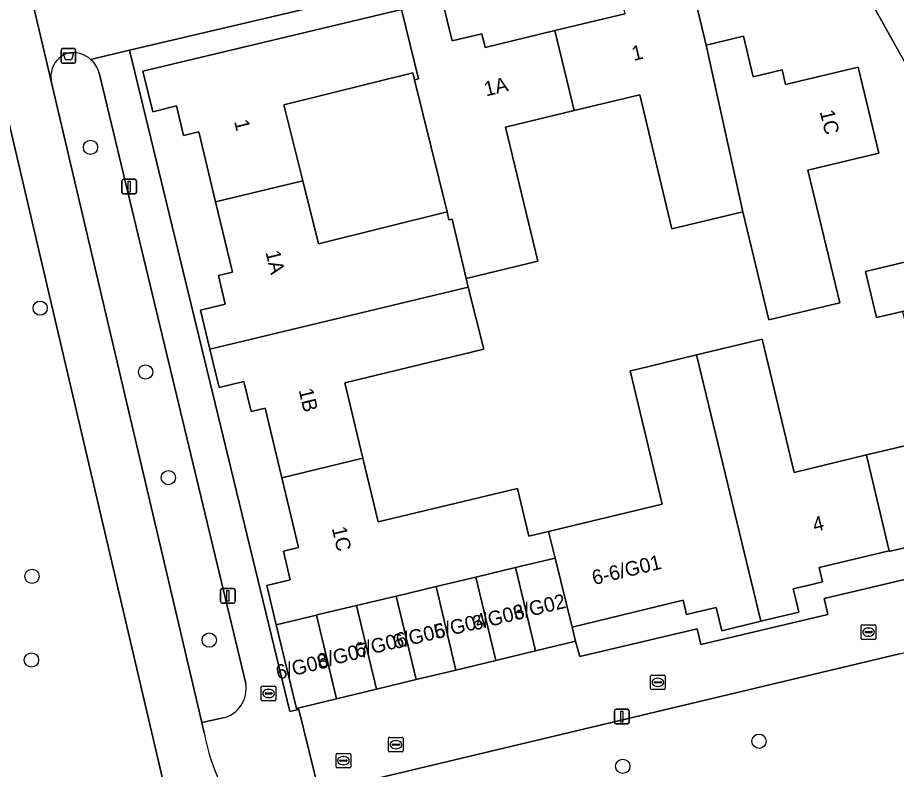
# Model space of a CAD drawing. Extents: x 158031 to 159244, y 380104 to 381214.
# Drawn here: x 158688.2 to 158748.4, y 380670.9 to 380722.4 of the extents above; entities that cross this region are included whole.
import ezdxf

# ---------------------------------------------------------------- set-up
doc = ezdxf.new("R2010")
doc.units = 0
for name, color, linetype in [('IMGEO_Afvalbak', 7, 'Continuous'), ('IMGEO_Berm_groen', 7, 'Continuous'), ('IMGEO_Boom', 7, 'Continuous'), ('IMGEO_Brandkraan', 7, 'Continuous'), ('IMGEO_Erf', 7, 'Continuous'), ('IMGEO_Fietspad_open', 7, 'Continuous'), ('IMGEO_Hek', 7, 'Continuous'), ('IMGEO_Kolk', 7, 'Continuous'), ('IMGEO_Lichtmast', 7, 'Continuous'), ('IMGEO_Pand', 7, 'Continuous'), ('IMGEO_Pand_nummerreeks', 7, 'Continuous'), ('IMGEO_Rijbaan_lokaal_open', 7, 'Continuous'), ('IMGEO_Rioolput', 7, 'Continuous'), ('IMGEO_Voetpad_open', 7, 'Continuous')]:
    doc.layers.add(name, color=color, linetype=linetype)

msp = doc.modelspace()

# ---------------------------------------------------------------- linework, layer by layer
at = {"layer": 'IMGEO_Afvalbak'}
for p, q in [((158691.157, 380719.372), (158691.157, 380720.172)), ((158691.157, 380720.172), (158691.157, 380719.372)), ((158691.257, 380720.272), (158692.047, 380720.272)), ((158692.047, 380720.272), (158691.257, 380720.272)), ((158692.147, 380720.172), (158692.147, 380719.372)), ((158692.147, 380719.372), (158692.147, 380720.172)), ((158692.047, 380719.272), (158691.257, 380719.272)), ((158691.257, 380719.272), (158692.047, 380719.272))]:
    msp.add_line(p, q, dxfattribs=at)
msp.add_lwpolyline([(158691.3, 380719.986), (158692.004, 380719.986), (158691.855, 380719.516), (158691.449, 380719.516), (158691.3, 380719.986)], dxfattribs=at)
for centre, start, end in [((158691.257, 380720.172), 90, 180), ((158691.257, 380720.172), 90, 180), ((158692.047, 380720.172), 0, 90), ((158692.047, 380720.172), 360, 90), ((158691.257, 380719.372), 180, 270), ((158691.257, 380719.372), 180, 270), ((158692.047, 380719.372), 270, 0), ((158692.047, 380719.372), 270, 0)]:
    msp.add_arc(centre, 0.1, start, end, dxfattribs=at)
at = {"layer": 'IMGEO_Berm_groen'}
for points in [[(158703.794, 380676.777), (158693.764, 380718.612)], [(158690.475, 380718.05), (158700.79, 380674.108), (158702.245, 380674.421)]]:
    msp.add_lwpolyline(points, dxfattribs=at)
for centre, radius, start, end in [((158692.124, 380718.361), 1.677, 103.55884, 160.56462), ((158691.929, 380718.097), 1.905, 49.17734, 95.96546), ((158691.934, 380718.097), 1.901, 15.71882, 49.2876), ((158692.118, 380718.359), 1.672, 160.41504, 190.63631), ((158701.762, 380676.426), 2.062, 283.55427, 9.79827)]:
    msp.add_arc(centre, radius, start, end, dxfattribs=at)
at = {"layer": 'IMGEO_Boom'}
for centre in [(158693.165, 380713.51), (158689.715, 380702.495), (158696.937, 380698.122), (158698.501, 380690.887), (158689.157, 380684.127), (158701.297, 380679.756), (158689.119, 380678.395), (158738.962, 380672.828), (158729.625, 380671.11)]:
    msp.add_circle(centre, 0.489, dxfattribs=at)
at = {"layer": 'IMGEO_Brandkraan'}
for p, q in [((158704.862, 380675.674), (158704.862, 380676.526)), ((158704.937, 380676.6), (158705.789, 380676.6)), ((158705.35, 380676.38), (158705.375, 380676.38)), ((158705.863, 380676.526), (158705.863, 380675.674)), ((158705.121, 380676.094), (158705.121, 380676.106)), ((158705.559, 380676.057), (158705.161, 380676.057)), ((158705.164, 380676.143), (158705.562, 380676.143)), ((158705.373, 380675.82), (158705.348, 380675.82)), ((158705.605, 380676.106), (158705.605, 380676.094)), ((158705.789, 380675.6), (158704.937, 380675.6))]:
    msp.add_line(p, q, dxfattribs=at)
for points in [[(158704.862, 380675.674), (158704.862, 380676.526)], [(158704.937, 380676.6), (158705.789, 380676.6)], [(158705.863, 380676.526), (158705.863, 380675.674)], [(158705.789, 380675.6), (158704.937, 380675.6)]]:
    msp.add_lwpolyline(points, dxfattribs=at)
for centre, radius, start, end in [((158704.939, 380676.524), 0.0765, 91.55205, 178.44795), ((158704.939, 380676.524), 0.0765, 91.55205, 178.44795), ((158705.787, 380676.524), 0.0765, 1.55205, 88.44795), ((158705.787, 380676.524), 0.0765, 1.55205, 88.44795), ((158705.161, 380676.103), 0.0403, 85.87752, 175.75265), ((158705.158, 380676.093), 0.0366, 178.93798, 274.71019), ((158705.562, 380676.1), 0.043, 264.86636, 352.45326), ((158705.566, 380676.105), 0.0386, 1.73085, 96.63898), ((158704.939, 380675.676), 0.0765, 181.55205, 268.44795), ((158704.939, 380675.676), 0.0765, 181.55205, 268.44795), ((158705.787, 380675.676), 0.0765, 271.55205, 358.44795), ((158705.787, 380675.676), 0.0765, 271.55205, 358.44795)]:
    msp.add_arc(centre, radius, start, end, dxfattribs=at)
for centre, major_axis, ratio, start_param, end_param in [((158705.349, 380676.1), (-0.387, 0.002), 0.722429, 4.712389, 7.853982), ((158705.374, 380676.1), (-0.39, 0.002), 0.717154, 1.570796, 4.712389)]:
    msp.add_ellipse(centre, major_axis=major_axis, ratio=ratio, start_param=start_param, end_param=end_param, dxfattribs=at)
at = {"layer": 'IMGEO_Erf'}
for points in [[(158729.155, 380728.01), (158695.841, 380720.166), (158706.817, 380674.86), (158707.432, 380675.011), (158707.267, 380675.071), (158705.892, 380680.812), (158705.247, 380683.507), (158706.849, 380683.89), (158706.376, 380685.858), (158707.41, 380686.106), (158706.264, 380690.875), (158705.118, 380695.647), (158704.165, 380695.418), (158703.671, 380697.477), (158701.978, 380697.068), (158701.345, 380699.693), (158700.701, 380702.362), (158702.397, 380702.771), (158701.924, 380704.738), (158702.884, 380704.969), (158701.73, 380709.772), (158700.577, 380714.573), (158699.541, 380714.324), (158699.06, 380716.346), (158697.43, 380715.942), (158696.738, 380718.74), (158714.478, 380722.943)], [(158733.933, 380726.34), (158735.332, 380720.515), (158737.887, 380721.129), (158738.556, 380718.344), (158740.54, 380718.821), (158740.782, 380717.814), (158745.755, 380719.009), (158747.173, 380713.107), (158742.311, 380711.938), (158744.492, 380702.867), (158739.631, 380701.698), (158737.854, 380709.088), (158732.993, 380707.919), (158730.784, 380717.107), (158726.296, 380716.028), (158721.596, 380714.898), (158723.805, 380705.71), (158718.902, 380704.534), (158719.044, 380703.943), (158720.112, 380699.68), (158710.584, 380697.389), (158711.829, 380692.211), (158712.875, 380687.861), (158722.403, 380690.152), (158723.193, 380686.865), (158724.547, 380687.191), (158732.333, 380689.062), (158730.136, 380698.202), (158730.556, 380698.303), (158734.673, 380699.293), (158739.163, 380700.372), (158741.36, 380691.232), (158746.328, 380692.439), (158750.889, 380693.523)], [(158757.368, 380704.275), (158745.223, 380726.006)], [(158717.255, 380723.601), (158717.927, 380720.806), (158719.967, 380721.296), (158720.193, 380720.356), (158724.98, 380721.506), (158729.763, 380722.655)], [(158748.785, 380702.274), (158747.006, 380701.846), (158746.248, 380704.996), (158751.888, 380706.352)], [(158752.719, 380686.982), (158747.884, 380685.83), (158747.874, 380685.873), (158743.077, 380684.723), (158743.31, 380683.75), (158742.578, 380683.575), (158741.307, 380683.27), (158741.525, 380682.358), (158741.689, 380681.675), (158739.076, 380681.044), (158736.403, 380680.399), (158736.226, 380681.136), (158736.019, 380681.997), (158734.733, 380681.688), (158733.997, 380681.51), (158733.763, 380682.483), (158726.156, 380680.646), (158726.39, 380679.673), (158726.673, 380678.622), (158734.715, 380680.524), (158734.975, 380679.444), (158743.676, 380681.511), (158743.41, 380682.598), (158753.673, 380685.02)], [(158748.582, 380678.823), (158708.828, 380669.343), (158706.466, 380668.758), (158730.316, 380646.742)]]:
    msp.add_lwpolyline(points, dxfattribs=at)
for points in [[(158686.881, 380718.056), (158686.652, 380719.032), (158670.862, 380715.31), (158649.457, 380710.132), (158646.034, 380709.321), (158573.471, 380692.129), (158581.882, 380657.767), (158585.545, 380642.697), (158606.222, 380647.594), (158605.611, 380650.592), (158645.531, 380659.999), (158646.233, 380657.02), (158679.017, 380664.973), (158679.063, 380664.833), (158698.247, 380669.444), (158698.093, 380670.277)], [(158707.707, 380711.21), (158708.771, 380706.912), (158717.604, 380709.099), (158715.368, 380718.133), (158715.25, 380718.612), (158706.416, 380716.425)]]:
    msp.add_lwpolyline(points, close=True, dxfattribs=at)
at = {"layer": 'IMGEO_Fietspad_open'}
msp.add_lwpolyline([(158700.954, 380673.41), (158700.79, 380674.108), (158690.475, 380718.05), (158688.969, 380724.462), (158685.569, 380723.649), (158686.652, 380719.032), (158686.881, 380718.056), (158698.093, 380670.277), (158698.247, 380669.444), (158702.34, 380663.618)], dxfattribs=at)
msp.add_arc((158715.749, 380676.152), 15.047, 190.49998, 219.10735, dxfattribs=at)
at = {"layer": 'IMGEO_Hek'}
msp.add_lwpolyline([(158698.093, 380670.277), (158686.881, 380718.056)], dxfattribs=at)
at = {"layer": 'IMGEO_Kolk'}
for p, q in [((158745.959, 380679.874), (158745.959, 380680.726)), ((158746.034, 380680.8), (158746.886, 380680.8)), ((158746.447, 380680.58), (158746.472, 380680.58)), ((158746.96, 380680.726), (158746.96, 380679.874)), ((158746.218, 380680.294), (158746.218, 380680.306)), ((158746.656, 380680.257), (158746.258, 380680.257)), ((158746.261, 380680.343), (158746.659, 380680.343)), ((158746.47, 380680.02), (158746.445, 380680.02)), ((158746.702, 380680.306), (158746.702, 380680.294)), ((158746.886, 380679.8), (158746.034, 380679.8)), ((158731.529, 380676.437), (158731.529, 380677.289)), ((158731.604, 380677.363), (158732.456, 380677.363)), ((158732.017, 380677.143), (158732.042, 380677.143)), ((158732.53, 380677.289), (158732.53, 380676.437)), ((158732.456, 380676.363), (158731.604, 380676.363)), ((158731.788, 380676.857), (158731.788, 380676.869)), ((158732.226, 380676.82), (158731.828, 380676.82)), ((158731.831, 380676.906), (158732.229, 380676.906)), ((158732.04, 380676.583), (158732.015, 380676.583)), ((158732.272, 380676.869), (158732.272, 380676.857)), ((158713.586, 380672.168), (158713.586, 380673.02)), ((158713.661, 380673.094), (158714.513, 380673.094)), ((158714.074, 380672.874), (158714.099, 380672.874)), ((158714.587, 380673.02), (158714.587, 380672.168)), ((158713.845, 380672.588), (158713.845, 380672.6)), ((158714.283, 380672.551), (158713.885, 380672.551)), ((158713.888, 380672.637), (158714.286, 380672.637)), ((158714.097, 380672.314), (158714.072, 380672.314)), ((158714.329, 380672.6), (158714.329, 380672.588)), ((158714.513, 380672.094), (158713.661, 380672.094))]:
    msp.add_line(p, q, dxfattribs=at)
for points in [[(158745.959, 380679.874), (158745.959, 380680.726)], [(158746.034, 380680.8), (158746.886, 380680.8)], [(158746.96, 380680.726), (158746.96, 380679.874)], [(158746.886, 380679.8), (158746.034, 380679.8)], [(158731.529, 380676.437), (158731.529, 380677.289)], [(158731.604, 380677.363), (158732.456, 380677.363)], [(158732.53, 380677.289), (158732.53, 380676.437)], [(158732.456, 380676.363), (158731.604, 380676.363)], [(158713.586, 380672.168), (158713.586, 380673.02)], [(158713.661, 380673.094), (158714.513, 380673.094)], [(158714.587, 380673.02), (158714.587, 380672.168)], [(158714.513, 380672.094), (158713.661, 380672.094)]]:
    msp.add_lwpolyline(points, dxfattribs=at)
for centre, radius, start, end in [((158746.036, 380680.724), 0.0765, 91.55205, 178.44795), ((158746.036, 380680.724), 0.0765, 91.55205, 178.44795), ((158746.884, 380680.724), 0.0765, 1.55205, 88.44795), ((158746.884, 380680.724), 0.0765, 1.55205, 88.44795), ((158746.258, 380680.303), 0.0403, 85.87752, 175.75265), ((158746.255, 380680.293), 0.0366, 178.93798, 274.71019), ((158746.659, 380680.3), 0.043, 264.86636, 352.45326), ((158746.663, 380680.305), 0.0386, 1.73085, 96.63898), ((158746.036, 380679.876), 0.0765, 181.55205, 268.44795), ((158746.036, 380679.876), 0.0765, 181.55205, 268.44795), ((158746.884, 380679.876), 0.0765, 271.55205, 358.44795), ((158746.884, 380679.876), 0.0765, 271.55205, 358.44795), ((158731.606, 380677.287), 0.0765, 91.55205, 178.44795), ((158731.606, 380677.287), 0.0765, 91.55205, 178.44795), ((158732.454, 380677.287), 0.0765, 1.55205, 88.44795), ((158732.454, 380677.287), 0.0765, 1.55205, 88.44795), ((158731.606, 380676.439), 0.0765, 181.55205, 268.44795), ((158731.606, 380676.439), 0.0765, 181.55205, 268.44795), ((158731.828, 380676.866), 0.0403, 85.87752, 175.75265), ((158731.825, 380676.856), 0.0366, 178.93798, 274.71019), ((158732.229, 380676.863), 0.043, 264.86636, 352.45326), ((158732.233, 380676.868), 0.0386, 1.73085, 96.63898), ((158732.454, 380676.439), 0.0765, 271.55205, 358.44795), ((158732.454, 380676.439), 0.0765, 271.55205, 358.44795), ((158713.663, 380673.018), 0.0765, 91.55205, 178.44795), ((158713.663, 380673.018), 0.0765, 91.55205, 178.44795), ((158714.511, 380673.018), 0.0765, 1.55205, 88.44795), ((158714.511, 380673.018), 0.0765, 1.55205, 88.44795), ((158713.663, 380672.17), 0.0765, 181.55205, 268.44795), ((158713.663, 380672.17), 0.0765, 181.55205, 268.44795), ((158713.885, 380672.597), 0.0403, 85.87752, 175.75265), ((158713.882, 380672.587), 0.0366, 178.93798, 274.71019), ((158714.286, 380672.594), 0.043, 264.86636, 352.45326), ((158714.29, 380672.599), 0.0386, 1.73085, 96.63898), ((158714.511, 380672.17), 0.0765, 271.55205, 358.44795), ((158714.511, 380672.17), 0.0765, 271.55205, 358.44795)]:
    msp.add_arc(centre, radius, start, end, dxfattribs=at)
for centre, major_axis, ratio, start_param, end_param in [((158746.446, 380680.3), (-0.387, 0.002), 0.722429, 4.712389, 7.853982), ((158746.471, 380680.3), (-0.39, 0.002), 0.717154, 1.570796, 4.712389), ((158732.016, 380676.863), (-0.387, 0.002), 0.722429, 4.712389, 7.853982), ((158732.041, 380676.863), (-0.39, 0.002), 0.717154, 1.570796, 4.712389), ((158714.073, 380672.594), (-0.387, 0.002), 0.722429, 4.712389, 7.853982), ((158714.098, 380672.594), (-0.39, 0.002), 0.717154, 1.570796, 4.712389)]:
    msp.add_ellipse(centre, major_axis=major_axis, ratio=ratio, start_param=start_param, end_param=end_param, dxfattribs=at)
at = {"layer": 'IMGEO_Lichtmast'}
for p, q in [((158695.415, 380711.32), (158696.205, 380711.32)), ((158696.205, 380711.32), (158695.415, 380711.32)), ((158695.315, 380710.42), (158695.315, 380711.22)), ((158695.315, 380711.22), (158695.315, 380710.42)), ((158696.305, 380711.22), (158696.305, 380710.42)), ((158696.305, 380710.42), (158696.305, 380711.22)), ((158696.205, 380710.32), (158695.415, 380710.32)), ((158695.415, 380710.32), (158696.205, 380710.32)), ((158702.075, 380682.389), (158702.075, 380683.189)), ((158702.075, 380683.189), (158702.075, 380682.389)), ((158702.175, 380683.289), (158702.965, 380683.289)), ((158702.965, 380683.289), (158702.175, 380683.289)), ((158703.065, 380683.189), (158703.065, 380682.389)), ((158703.065, 380682.389), (158703.065, 380683.189)), ((158702.965, 380682.289), (158702.175, 380682.289)), ((158702.175, 380682.289), (158702.965, 380682.289)), ((158729.062, 380674.114), (158729.062, 380674.914)), ((158729.062, 380674.914), (158729.062, 380674.114)), ((158729.162, 380675.014), (158729.952, 380675.014)), ((158729.952, 380675.014), (158729.162, 380675.014)), ((158730.052, 380674.914), (158730.052, 380674.114)), ((158730.052, 380674.114), (158730.052, 380674.914)), ((158729.952, 380674.014), (158729.162, 380674.014)), ((158729.162, 380674.014), (158729.952, 380674.014))]:
    msp.add_line(p, q, dxfattribs=at)
for points in [[(158695.735, 380711.195), (158695.885, 380711.195), (158695.885, 380710.445), (158695.735, 380710.445), (158695.735, 380711.195)], [(158702.495, 380683.164), (158702.645, 380683.164), (158702.645, 380682.414), (158702.495, 380682.414), (158702.495, 380683.164)], [(158729.482, 380674.889), (158729.632, 380674.889), (158729.632, 380674.139), (158729.482, 380674.139), (158729.482, 380674.889)]]:
    msp.add_lwpolyline(points, dxfattribs=at)
for centre, start, end in [((158695.415, 380711.22), 90, 180), ((158695.415, 380711.22), 90, 180), ((158696.205, 380711.22), 0, 90), ((158696.205, 380711.22), 360, 90), ((158695.415, 380710.42), 180, 270), ((158695.415, 380710.42), 180, 270), ((158696.205, 380710.42), 270, 0), ((158696.205, 380710.42), 270, 0), ((158702.175, 380683.189), 90, 180), ((158702.175, 380683.189), 90, 180), ((158702.965, 380683.189), 0, 90), ((158702.965, 380683.189), 360, 90), ((158702.175, 380682.389), 180, 270), ((158702.175, 380682.389), 180, 270), ((158702.965, 380682.389), 270, 0), ((158702.965, 380682.389), 270, 0), ((158729.162, 380674.914), 90, 180), ((158729.162, 380674.914), 90, 180), ((158729.952, 380674.914), 0, 90), ((158729.952, 380674.914), 360, 90), ((158729.162, 380674.114), 180, 270), ((158729.162, 380674.114), 180, 270), ((158729.952, 380674.114), 270, 0), ((158729.952, 380674.114), 270, 0)]:
    msp.add_arc(centre, 0.1, start, end, dxfattribs=at)
at = {"layer": 'IMGEO_Pand'}
for points in [[(158726.296, 380716.028), (158730.784, 380717.107), (158732.993, 380707.919), (158737.854, 380709.088), (158735.332, 380720.515), (158733.933, 380726.34), (158733.302, 380728.965), (158730.473, 380728.285), (158731.478, 380724.101), (158729.528, 380723.632), (158729.763, 380722.655), (158724.98, 380721.506)], [(158718.902, 380704.534), (158723.805, 380705.71), (158721.596, 380714.898), (158726.296, 380716.028), (158724.98, 380721.506), (158720.193, 380720.356), (158719.967, 380721.296), (158717.927, 380720.806), (158717.255, 380723.601), (158714.478, 380722.943), (158715.624, 380718.194), (158715.368, 380718.133), (158717.604, 380709.099), (158717.72, 380708.538), (158717.928, 380708.587)], [(158707.707, 380711.21), (158706.416, 380716.425), (158715.25, 380718.612), (158715.368, 380718.133), (158715.624, 380718.194), (158714.478, 380722.943), (158696.738, 380718.74), (158697.43, 380715.942), (158699.06, 380716.346), (158699.541, 380714.324), (158700.577, 380714.573), (158701.73, 380709.772)], [(158737.854, 380709.088), (158739.631, 380701.698), (158744.492, 380702.867), (158742.311, 380711.938), (158747.173, 380713.107), (158745.755, 380719.009), (158740.782, 380717.814), (158740.54, 380718.821), (158738.556, 380718.344), (158737.887, 380721.129), (158735.332, 380720.515)], [(158707.707, 380711.21), (158701.73, 380709.772), (158702.884, 380704.969), (158701.924, 380704.738), (158702.397, 380702.771), (158700.701, 380702.362), (158701.345, 380699.693), (158719.044, 380703.943), (158718.902, 380704.534), (158717.928, 380708.587), (158717.72, 380708.538), (158717.604, 380709.099), (158708.771, 380706.912)], [(158751.998, 380705.907), (158751.888, 380706.352), (158746.248, 380704.996), (158747.006, 380701.846), (158748.785, 380702.274), (158752.65, 380703.286)], [(158752.65, 380703.286), (158748.785, 380702.274), (158750.889, 380693.523), (158746.328, 380692.439), (158746.331, 380692.428), (158747.874, 380685.873), (158747.884, 380685.83), (158752.719, 380686.982), (158752.956, 380685.986), (158754.889, 380686.447), (158755.264, 380684.873), (158758.081, 380685.544), (158758.154, 380685.791), (158757.108, 380690.141), (158759.792, 380690.786), (158758.407, 380696.55), (158755.614, 380695.88), (158754.582, 380700.174), (158757.723, 380700.929), (158755.911, 380704.069), (158753.77, 380703.555)], [(158720.112, 380699.68), (158719.044, 380703.943), (158701.345, 380699.693), (158701.978, 380697.068), (158703.671, 380697.477), (158704.165, 380695.418), (158705.118, 380695.647), (158706.264, 380690.875), (158711.829, 380692.211), (158710.584, 380697.389)], [(158746.331, 380692.428), (158746.328, 380692.439), (158741.36, 380691.232), (158739.163, 380700.372), (158734.673, 380699.293), (158739.076, 380681.044), (158741.689, 380681.675), (158741.525, 380682.358), (158741.307, 380683.27), (158742.578, 380683.575), (158743.31, 380683.75), (158743.077, 380684.723), (158747.874, 380685.873)], [(158726.156, 380680.646), (158733.763, 380682.483), (158733.997, 380681.51), (158734.733, 380681.688), (158736.019, 380681.997), (158736.226, 380681.136), (158736.403, 380680.399), (158739.076, 380681.044), (158734.673, 380699.293), (158730.556, 380698.303), (158730.136, 380698.202), (158732.333, 380689.062), (158724.547, 380687.191), (158724.996, 380685.366)], [(158719.562, 380684.074), (158722.286, 380684.726), (158724.996, 380685.366), (158724.547, 380687.191), (158723.193, 380686.865), (158722.403, 380690.152), (158712.875, 380687.861), (158711.829, 380692.211), (158706.264, 380690.875), (158707.41, 380686.106), (158706.376, 380685.858), (158706.849, 380683.89), (158705.247, 380683.507), (158705.892, 380680.812), (158708.651, 380681.472), (158708.669, 380681.476), (158711.378, 380682.123), (158711.393, 380682.126), (158714.106, 380682.773), (158714.117, 380682.776), (158716.834, 380683.424)], [(158726.156, 380680.646), (158724.996, 380685.366), (158722.286, 380684.726), (158723.65, 380679.014), (158726.39, 380679.673)], [(158719.562, 380684.074), (158720.923, 380678.358), (158723.65, 380679.014), (158722.286, 380684.726)], [(158719.562, 380684.074), (158716.834, 380683.424), (158718.197, 380677.702), (158720.923, 380678.358)], [(158715.471, 380677.046), (158718.197, 380677.702), (158716.834, 380683.424), (158714.117, 380682.776), (158714.106, 380682.773)], [(158715.471, 380677.046), (158714.106, 380682.773), (158711.393, 380682.126), (158711.378, 380682.123), (158712.744, 380676.389)], [(158711.378, 380682.123), (158708.669, 380681.476), (158708.651, 380681.472), (158710.018, 380675.733), (158712.744, 380676.389)], [(158708.651, 380681.472), (158705.892, 380680.812), (158707.267, 380675.071), (158710.018, 380675.733)]]:
    msp.add_lwpolyline(points, close=True, dxfattribs=at)
at = {"layer": 'IMGEO_Rijbaan_lokaal_open'}
msp.add_lwpolyline([(158750.174, 380679.208), (158766.488, 380683.072), (158767.9, 380683.248), (158765.89, 380686.863), (158753.961, 380683.898), (158753.673, 380685.02), (158743.41, 380682.598), (158743.676, 380681.511), (158734.975, 380679.444), (158734.715, 380680.524), (158726.673, 380678.622), (158726.39, 380679.673), (158723.65, 380679.014), (158720.923, 380678.358), (158718.197, 380677.702), (158715.471, 380677.046), (158712.744, 380676.389), (158710.018, 380675.733), (158707.267, 380675.071), (158707.432, 380675.011), (158708.828, 380669.343), (158748.582, 380678.823)], close=True, dxfattribs=at)
at = {"layer": 'IMGEO_Rioolput'}
for p, q in [((158709.985, 380671.071), (158709.985, 380671.923)), ((158710.06, 380671.997), (158710.912, 380671.997)), ((158710.473, 380671.777), (158710.498, 380671.777)), ((158710.986, 380671.923), (158710.986, 380671.071)), ((158710.912, 380670.997), (158710.06, 380670.997)), ((158710.244, 380671.491), (158710.244, 380671.503)), ((158710.682, 380671.454), (158710.284, 380671.454)), ((158710.287, 380671.54), (158710.685, 380671.54)), ((158710.496, 380671.217), (158710.471, 380671.217)), ((158710.728, 380671.503), (158710.728, 380671.491))]:
    msp.add_line(p, q, dxfattribs=at)
for points in [[(158709.985, 380671.071), (158709.985, 380671.923)], [(158710.06, 380671.997), (158710.912, 380671.997)], [(158710.986, 380671.923), (158710.986, 380671.071)], [(158710.912, 380670.997), (158710.06, 380670.997)]]:
    msp.add_lwpolyline(points, dxfattribs=at)
for centre, radius, start, end in [((158710.062, 380671.921), 0.0765, 91.55205, 178.44795), ((158710.062, 380671.921), 0.0765, 91.55205, 178.44795), ((158710.91, 380671.921), 0.0765, 1.55205, 88.44795), ((158710.91, 380671.921), 0.0765, 1.55205, 88.44795), ((158710.062, 380671.073), 0.0765, 181.55205, 268.44795), ((158710.062, 380671.073), 0.0765, 181.55205, 268.44795), ((158710.284, 380671.5), 0.0403, 85.87752, 175.75265), ((158710.281, 380671.49), 0.0366, 178.93798, 274.71019), ((158710.685, 380671.497), 0.043, 264.86636, 352.45326), ((158710.689, 380671.502), 0.0386, 1.73085, 96.63898), ((158710.91, 380671.073), 0.0765, 271.55205, 358.44795), ((158710.91, 380671.073), 0.0765, 271.55205, 358.44795)]:
    msp.add_arc(centre, radius, start, end, dxfattribs=at)
for centre, major_axis, ratio, start_param, end_param in [((158710.472, 380671.497), (-0.387, 0.002), 0.722429, 4.712389, 7.853982), ((158710.497, 380671.497), (-0.39, 0.002), 0.717154, 1.570796, 4.712389)]:
    msp.add_ellipse(centre, major_axis=major_axis, ratio=ratio, start_param=start_param, end_param=end_param, dxfattribs=at)
at = {"layer": 'IMGEO_Voetpad_open'}
for points in [[(158693.174, 380719.538), (158695.841, 380720.166), (158729.155, 380728.01), (158728.918, 380729.007), (158735.717, 380730.612)], [(158745.223, 380726.006), (158757.368, 380704.275), (158756.519, 380703.801), (158765.89, 380686.863), (158767.9, 380683.248)], [(158692.194, 380725.233), (158688.969, 380724.462), (158690.475, 380718.05)], [(158707.432, 380675.011), (158706.817, 380674.86), (158695.841, 380720.166), (158693.174, 380719.538)], [(158693.764, 380718.612), (158703.794, 380676.777)], [(158730.316, 380646.742), (158706.466, 380668.758), (158708.828, 380669.343), (158707.432, 380675.011)], [(158702.245, 380674.421), (158700.79, 380674.108), (158700.954, 380673.41)]]:
    msp.add_lwpolyline(points, dxfattribs=at)
for centre, radius, start, end in [((158692.124, 380718.361), 1.677, 103.55884, 160.56462), ((158691.929, 380718.097), 1.905, 49.17734, 95.96546), ((158691.934, 380718.097), 1.901, 15.71882, 49.2876), ((158692.118, 380718.359), 1.672, 160.41504, 190.63631), ((158701.762, 380676.426), 2.062, 283.55427, 9.79827), ((158715.749, 380676.152), 15.047, 190.49998, 219.10735)]:
    msp.add_arc(centre, radius, start, end, dxfattribs=at)

# ---------------------------------------------------------------- texts
at = {"layer": 'IMGEO_Pand_nummerreeks'}
for s, rotation, p in [('1', 13.5065, (158730.37, 380719.428)), ('1A', 13.53871, (158720.256, 380716.994)), ('1C', 283.50968, (158743.114, 380715.961)), ('1', 283.50577, (158702.996, 380715.292)), ('1A', 283.49371, (158705.147, 380706.332)), ('1B', 283.49042, (158707.414, 380696.884)), ('4', 13.53899, (158742.76, 380687.157)), ('1C', 283.49986, (158709.686, 380687.415)), ('6-6/G01', 13.54111, (158727.649, 380683.523)), ('6/G02', 13.86001, (158722.255, 380681.109)), ('6/G03', 13.86001, (158719.428, 380680.398)), ('6/G04', 13.86001, (158716.844, 380679.818)), ('6/G05', 13.86001, (158714.004, 380679.125)), ('6/G06', 13.86001, (158711.413, 380678.527)), ('6/G07', 13.86001, (158708.822, 380677.796)), ('6/G08', 13.86001, (158706.002, 380677.033))]:
    msp.add_text(s, height=1, rotation=rotation, dxfattribs=at).set_placement(p)

doc.saveas('drawing.dxf')
